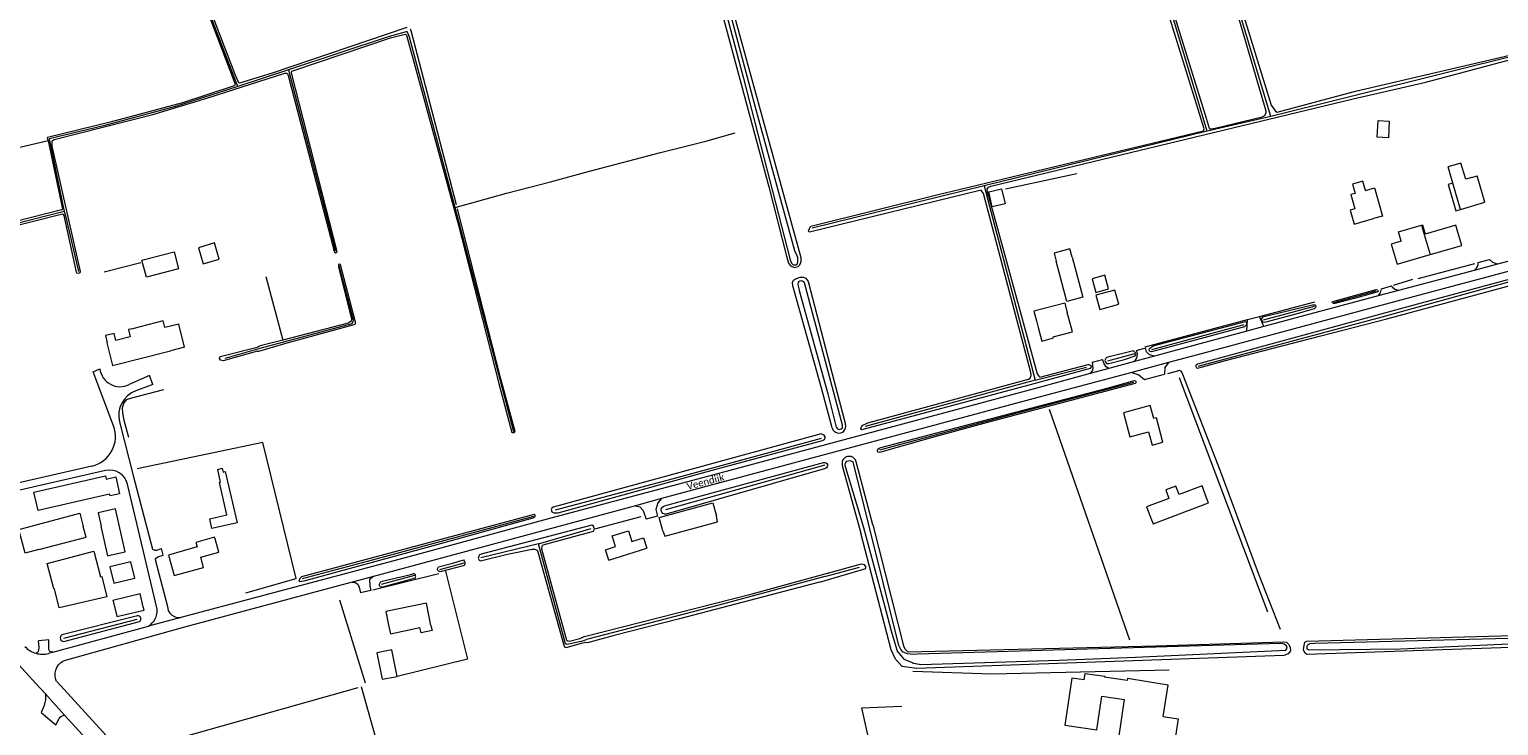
# Model space of a CAD drawing. Extents: x 177628 to 188968, y 384226 to 390673.
# Tile 326 of 393: x 185758 to 186286, y 385068 to 385318. Entities that reach past the tile are written whole.
import ezdxf

# ---------------------------------------------------------------- set-up
doc = ezdxf.new("R2010")
doc.units = 0
for name, color, linetype, lineweight in [('B01_D', 14, 'Continuous', 9), ('B01_F', 14, 'Continuous', 9), ('B01_T', 14, 'Continuous', 9), ('B02_D', 14, 'Continuous', 9), ('B02_F', 14, 'Continuous', 9), ('B02_T', 14, 'Continuous', 9), ('B07_D', 14, 'Continuous', 9), ('B11_F', 14, 'Continuous', 9), ('B11_S', 14, 'Continuous', 9), ('B14_F', 14, 'Continuous', 9), ('T02_F', 253, 'RASTER', 9), ('T03_F', 253, 'Continuous', 9), ('T03_T', 253, 'Continuous', 9), ('T04_F', 253, 'HAAG', 9), ('T07_F', 253, 'Continuous', 9), ('T09_F', 253, 'Continuous', 9), ('T09_T', 253, 'Continuous', 9), ('T22_F', 253, 'Continuous', 9), ('V00_F', 8, 'Continuous', 9), ('V00_T', 8, 'Continuous', 9), ('V06_F', 8, 'Continuous', 9), ('V06_T', 8, 'Continuous', 9), ('W01_F', 253, 'Continuous', 9), ('Z06', 7, 'Continuous', 9)]:
    doc.layers.add(name, color=color, linetype=linetype, lineweight=lineweight)
doc.styles.add('Legend', font='calibri.ttf')
doc.linetypes.add('HAAG', pattern='A,4,-1,[5,TOPOCAD.SHX,S=0.35,R=0,X=-0.35,Y=-0.35],-1', length=6)
doc.linetypes.add('RASTER', pattern='A,4,-1,[4,TOPOCAD.SHX,S=0.5,R=0,X=-0.5,Y=0],-1', length=6)

msp = doc.modelspace()

# ---------------------------------------------------------------- linework, layer by layer
at = {"layer": 'B01_D', "linetype": 'Continuous'}
for points in [[(186271.771, 385245.38), (186271.064, 385247.809), (186260.023, 385244.592)], [(186251.391, 385242.078), (186247.794, 385241.03), (186248.501, 385238.6)], [(186131.782, 385214.261), (186131.233, 385216.327)], [(186120.12, 385213.355), (186120.763, 385210.958)], [(186182.044, 385147.88), (186181.502, 385149.31)], [(186161.572, 385141.729), (186162.115, 385140.297)]]:
    msp.add_lwpolyline(points, dxfattribs=at)
at = {"layer": 'B01_F', "linetype": 'Continuous'}
for points in [[(186130.312, 385219.808), (186131.233, 385216.327)], [(186119.19, 385216.833), (186120.12, 385213.355)], [(185813.534, 385203.861), (185808.55, 385202.594)], [(185902.259, 385103.726), (185902.645, 385101.869), (185898.674, 385101.044), (185898.288, 385102.901)]]:
    msp.add_lwpolyline(points, dxfattribs=at)
at = {"layer": 'B01_T', "linetype": 'Continuous'}
for points in [[(186261.869, 385237.287), (186273.17, 385240.581), (186271.771, 385245.38)], [(186248.501, 385238.6), (186249.901, 385233.799), (186261.869, 385237.287)], [(186120.763, 385210.958), (186122.059, 385206.129), (186126.287, 385207.263), (186126.202, 385207.577), (186133.081, 385209.423), (186131.782, 385214.261)], [(185788.248, 385208.884), (185785.108, 385208.083), (185785.765, 385205.5), (185785.552, 385205.445), (185787.629, 385197.274), (185808.55, 385202.594)], [(185793.986, 385207.63), (185788.904, 385206.327), (185788.248, 385208.884)], [(185806.475, 385211.023), (185805.929, 385213.347), (185794.797, 385210.553)], [(186153.763, 385171.61), (186160.518, 385173.448), (186161.8, 385168.615), (186165.657, 385169.656), (186163.289, 385178.468), (186162.333, 385178.218), (186161.064, 385182.924), (186151.409, 385180.317), (186153.763, 385171.61)], [(186181.502, 385149.31), (186179.729, 385153.975), (186171.467, 385150.836)], [(185985.718, 385137.74), (185984.394, 385142.557), (186003.632, 385147.846), (186004.959, 385143.02)], [(186167.832, 385149.455), (186159.797, 385146.402), (186161.572, 385141.729)], [(185985.718, 385137.74), (185986.404, 385135.839), (186005.349, 385141.058), (186004.959, 385143.02)], [(185812.674, 385130.393), (185807.754, 385129.014), (185809.82, 385121.644), (185820.415, 385124.614), (185819.382, 385128.299), (185825.919, 385130.132), (185824.575, 385134.926)], [(185824.308, 385135.441), (185817.683, 385133.596), (185818.128, 385131.983), (185812.674, 385130.393)], [(185824.575, 385134.926), (185824.308, 385135.441)], [(185901.62, 385106.76), (185900.62, 385111.66), (185885.99, 385108.671), (185886.991, 385103.77)], [(185886.991, 385103.77), (185887.699, 385100.7), (185898.288, 385102.901)], [(185902.259, 385103.726), (185901.62, 385106.76)]]:
    msp.add_lwpolyline(points, dxfattribs=at)
at = {"layer": 'B02_D', "linetype": 'Continuous'}
msp.add_lwpolyline([(186132.97, 385236.373), (186136.843, 385221.954), (186131.113, 385220.415), (186127.24, 385234.834)], dxfattribs=at)
at = {"layer": 'B02_F', "linetype": 'Continuous'}
for points in [[(186269.981, 385263.019), (186268.271, 385268.806)], [(186269.981, 385263.019), (186268.266, 385262.512), (186271.07, 385253.022), (186272.785, 385253.528)], [(186272.785, 385253.528), (186269.981, 385263.019)], [(186272.785, 385253.528), (186281.525, 385256.11), (186278.725, 385265.588)], [(186233.087, 385253.23), (186234.534, 385248.209), (186241.451, 385250.206)], [(186141.562, 385223.571), (186146.12, 385224.878), (186144.7, 385229.831), (186140.142, 385228.524), (186141.562, 385223.571)], [(185760.855, 385145.127), (185759.342, 385151.735), (185785.085, 385157.626), (185785.373, 385156.371), (185788.834, 385157.162), (185790.217, 385151.123), (185786.755, 385150.331), (185786.598, 385151.018), (185760.855, 385145.127)], [(185974.55, 385133.958), (185978.68, 385135.276), (185979.881, 385131.511)], [(185785.931, 385128.802), (185787.281, 385129.104)], [(185966.302, 385127.177), (185965.101, 385130.942), (185968.683, 385132.085)], [(185786.743, 385124.815), (185788.086, 385118.934), (185795.646, 385120.661), (185794.303, 385126.542), (185786.743, 385124.815)], [(185798.721, 385110.442), (185797.584, 385115.146)], [(185787.815, 385112.785), (185788.952, 385108.081)], [(185890.043, 385085.357), (185888.14, 385094.88), (185882.83, 385093.819), (185884.733, 385084.296)], [(185884.733, 385084.296), (185890.043, 385085.357)]]:
    msp.add_lwpolyline(points, dxfattribs=at)
at = {"layer": 'B02_T', "linetype": 'Continuous'}
for points in [[(185787.281, 385129.104), (185792.235, 385130.212), (185788.771, 385145.695), (185782.468, 385144.285), (185783.556, 385139.42)], [(185761.103, 385131.017), (185756.252, 385129.735), (185753.992, 385138.287), (185775.887, 385144.076), (185777.148, 385139.307)], [(185761.103, 385131.017), (185778.147, 385135.523), (185777.148, 385139.307)], [(185766.724, 385116.911), (185766.514, 385116.857), (185764.138, 385126.051), (185780.967, 385130.418), (185783.348, 385121.209)], [(186165.764, 385070.871), (186167.536, 385082.211), (186152.919, 385084.525), (186152.82, 385083.848)], [(186144.961, 385030.291), (186151.818, 385077.023)]]:
    msp.add_lwpolyline(points, dxfattribs=at)
at = {"layer": 'B07_D', "linetype": 'Continuous'}
msp.add_lwpolyline([(186258.714, 385247.854), (186259.686, 385244.494), (186261.869, 385237.287)], dxfattribs=at)
at = {"layer": 'B11_F', "linetype": 'Continuous'}
msp.add_lwpolyline([(185794.797, 385210.553), (185793.394, 385210.222), (185793.986, 385207.63)], dxfattribs=at)
at = {"layer": 'B11_S', "linetype": 'Continuous'}
for points in [[(186251.391, 385242.078), (186250.413, 385245.436), (186258.714, 385247.854)], [(186258.714, 385247.854), (186259.045, 385247.95), (186260.023, 385244.592)], [(186130.312, 385219.808), (186119.19, 385216.833)], [(185813.534, 385203.861), (185811.569, 385212.22), (185806.475, 385211.023)], [(186171.467, 385150.836), (186170.31, 385153.881), (186166.675, 385152.5), (186167.832, 385149.455)], [(186162.115, 385140.297), (186182.044, 385147.88)]]:
    msp.add_lwpolyline(points, dxfattribs=at)
at = {"layer": 'B14_F', "linetype": 'Continuous'}
for points in [[(186243.127, 385285.485), (186247.122, 385285.256), (186246.783, 385279.358), (186242.788, 385279.587), (186243.127, 385285.485)], [(186276.798, 385265.033), (186274.628, 385264.392), (186272.919, 385270.179), (186268.271, 385268.806)], [(186102.961, 385259.89), (186107.607, 385260.982), (186108.899, 385255.486), (186104.253, 385254.394), (186102.961, 385259.89)], [(186238.512, 385260.35), (186237.543, 385263.669), (186233.917, 385262.622), (186234.877, 385259.3), (186233.261, 385258.833), (186234.741, 385253.708), (186233.087, 385253.23)], [(186238.512, 385260.35), (186241.763, 385261.292), (186244.694, 385251.142), (186241.451, 385250.206)], [(186276.798, 385265.033), (186278.725, 385265.588)], [(185824.329, 385241.476), (185818.549, 385239.738), (185820.306, 385233.894), (185826.086, 385235.632), (185824.329, 385241.476)], [(185799.83, 385229.167), (185798.246, 385235.298), (185809.875, 385238.303), (185811.459, 385232.172), (185799.83, 385229.167)], [(186132.97, 385236.373), (186132.189, 385239.282), (186126.459, 385237.743), (186127.24, 385234.834)], [(186141.568, 385222.654), (186142.957, 385217.527), (186149.745, 385219.366), (186148.356, 385224.492), (186141.568, 385222.654)], [(185827.165, 385160.285), (185827.483, 385158.92), (185828.248, 385159.098), (185832.538, 385140.668), (185823.447, 385138.552), (185822.627, 385142.078), (185828.816, 385143.518), (185826.104, 385155.171)], [(185826.104, 385155.171), (185826.55, 385155.315), (185825.529, 385159.907), (185827.165, 385160.285)], [(185785.931, 385128.802), (185783.556, 385139.42)], [(185967.434, 385135.997), (185973.331, 385137.779)], [(185968.683, 385132.085), (185967.434, 385135.997)], [(185973.331, 385137.779), (185974.55, 385133.958)], [(185966.302, 385127.177), (185979.881, 385131.511)], [(185783.348, 385121.209), (185783.826, 385121.333), (185785.612, 385114.012), (185768.488, 385110.088), (185766.724, 385116.911)], [(185787.815, 385112.785), (185797.584, 385115.146)], [(185788.952, 385108.081), (185789.246, 385106.865), (185799.015, 385109.226), (185798.721, 385110.442)], [(186137.331, 385084.093), (186132.9, 385084.743), (186130.408, 385067.76), (186141.865, 385066.079), (186143.647, 385078.222), (186151.818, 385077.023)], [(186137.331, 385084.093), (186137.695, 385086.384), (186144.682, 385085.393), (186144.648, 385085.047)], [(186152.82, 385083.848), (186144.648, 385085.047)], [(186165.764, 385070.871), (186171.114, 385070.066), (186168.872, 385055.174), (186163.443, 385056.022)]]:
    msp.add_lwpolyline(points, dxfattribs=at)
at = {"layer": 'T02_F', "linetype": 'RASTER'}
for points in [[(185764.532, 385278.214), (185696.273, 385262.077)], [(186153.701, 385098.438), (186124.85, 385181.456)], [(185841.71, 385169.553), (185796.528, 385160.094)]]:
    msp.add_lwpolyline(points, dxfattribs=at)
at = {"layer": 'T03_F', "linetype": 'Continuous'}
for points in [[(185835.676, 385115.48), (185853.716, 385120.641), (185841.71, 385169.553)], [(185881.318, 385116.517), (185905.084, 385122.432)]]:
    msp.add_lwpolyline(points, dxfattribs=at)
at = {"layer": 'T03_T', "linetype": 'Continuous'}
for points in [[(186200.371, 385214.977), (186220.374, 385220.278)], [(186159.247, 385204.079), (186196.093, 385213.843)], [(186196.093, 385213.843), (186200.371, 385214.977)]]:
    msp.add_lwpolyline(points, dxfattribs=at)
at = {"layer": 'T04_F', "linetype": 'HAAG'}
for points in [[(186109.044, 385260.925), (186134.667, 385266.511)], [(185784.682, 385230.999), (185797.827, 385234.391)], [(185842.79, 385229.367), (185848.898, 385206.459)], [(186257.487, 385228.634), (186277.879, 385234.078)], [(186248.585, 385226.236), (186255.612, 385228.344)], [(186171.503, 385192.991), (186203.335, 385108.645)], [(185805.96, 385188.591), (185794.546, 385185.518), (185792.618, 385184.92), (185791.69, 385183.905), (185791.091, 385182.115), (185791.213, 385180.106), (185791.758, 385177.63), (185793.458, 385171.535)], [(185977.729, 385142.837), (185961.072, 385138.359)], [(185907.451, 385123.286), (185915.372, 385091.526), (185890.043, 385085.357)], [(185878.746, 385082.865), (185869.4, 385112.796)], [(186167.864, 385087.55), (186104.096, 385086.176), (186075.646, 385087.048)], [(185799.894, 385059.796), (185875.996, 385081.309)], [(185885.01, 385053.741), (185877.268, 385081.598)], [(186069.69, 385018.301), (186057.252, 385074.056), (186071.653, 385074.595)]]:
    msp.add_lwpolyline(points, dxfattribs=at)
at = {"layer": 'T07_F', "linetype": 'Continuous'}
for points in [[(186204.494, 385287.038), (186176.154, 385381.415), (186162.335, 385426.135)], [(185832.769, 385297.784), (185787.36, 385415.653), (185787.312, 385415.935), (185787.664, 385416.432), (185800.171, 385424.759)], [(186181.632, 385281.659), (186169.51, 385322.06), (186162.42, 385345.488)], [(185910.946, 385254.22), (185894.494, 385315.556), (185893.837, 385317.363), (185893.586, 385317.64), (185893.346, 385317.512), (185887.269, 385315.806), (185850.936, 385303.791)], [(186292.984, 385238.444), (186313.898, 385244.032), (186314.942, 385244.438), (186315.131, 385245.009), (186315.106, 385245.531), (186299.832, 385302.006), (186297.723, 385309.151), (186297.318, 385309.601), (186296.486, 385309.955), (186204.494, 385287.038)], [(185850.936, 385303.791), (185832.769, 385297.784)], [(185850.936, 385303.791), (185867.911, 385238.557)], [(185832.769, 385297.784), (185810.295, 385290.63), (185784.405, 385283.623), (185764.897, 385278.963)], [(186204.494, 385287.038), (186181.632, 385281.659)], [(185764.897, 385278.963), (185770.257, 385252.749)], [(185910.946, 385254.22), (185929.385, 385259.317), (185945.28, 385263.432), (185959.335, 385267.268), (185984.889, 385273.978), (186001.131, 385278.102), (186011.765, 385281.041)], [(186181.632, 385281.659), (186101.343, 385261.954)], [(186101.343, 385261.954), (186039.476, 385246.762)], [(186101.343, 385261.954), (186119.668, 385191.971)], [(185770.257, 385252.749), (185704.799, 385236.129), (185673.941, 385228.389)], [(185770.257, 385252.749), (185770.699, 385251.165), (185775.39, 385231.218)], [(185932.07, 385173.443), (185910.946, 385254.22)], [(185869.11, 385233.237), (185874.26, 385213.79), (185874.117, 385213.097), (185873.733, 385212.276), (185840.64, 385203.43)], [(186289.99, 385227.354), (186244.438, 385214.656), (186178.227, 385196.898)], [(186227.323, 385220.044), (186242.42, 385224.192)], [(186201.826, 385213.756), (186220.247, 385218.625)], [(186161.612, 385203.037), (186194.87, 385212.1)], [(185840.64, 385203.43), (185828.047, 385199.871)], [(186145.802, 385199.006), (186155.582, 385201.667)], [(186119.668, 385191.971), (186138.185, 385196.65)], [(186171.235, 385195.433), (186167.294, 385194.311)], [(186172.8, 385194.077), (186172.433, 385194.9)], [(186207.969, 385102.177), (186200.096, 385122.434), (186186.321, 385159.198), (186172.8, 385194.077)], [(186119.668, 385191.971), (186058.446, 385175.379)], [(186155.051, 385191.215), (186115.837, 385180.87), (186063.689, 385166.845)], [(186042.655, 385170.99), (185989.358, 385156.488), (185947.004, 385145.162)], [(186044.03, 385161.473), (185986.68, 385145.33)], [(185939.158, 385142.921), (185881.068, 385127.194), (185855.864, 385120.509)], [(185940.959, 385133.026), (185959.949, 385138.596)], [(185940.959, 385133.026), (185920.17, 385128.094)], [(185956.148, 385097.856), (185951.245, 385096.868), (185950.706, 385097.046), (185940.959, 385133.026)], [(185914.114, 385126.076), (185905.318, 385123.697)], [(186043.995, 385121.293), (186056.454, 385124.697)], [(185896.272, 385121.633), (185884.344, 385118.425)], [(186043.995, 385121.293), (186005.833, 385111.027), (185958.252, 385098.658)], [(185770.182, 385099.084), (185796.541, 385105.978)], [(185956.148, 385097.856), (185958.252, 385098.658)]]:
    msp.add_lwpolyline(points, dxfattribs=at)
msp.add_arc((186171.57, 385194.572), 0.924, 20.78946, 111.24119, dxfattribs=at)
at = {"layer": 'T09_F', "linetype": 'Continuous'}
for points in [[(186314.5, 385462.64), (186165.867, 385426.069), (186164.019, 385425.297), (186163.522, 385424.816), (186204.617, 385291.09), (186206.121, 385288.879), (186206.808, 385288.601), (186234.983, 385296.119), (186297.717, 385310.692)], [(185893.59, 385319.018), (185845.05, 385302.623), (185833.399, 385299.027), (185833.212, 385299.139), (185832.914, 385299.617), (185831.759, 385302.096), (185788.622, 385414.812)], [(185995.56, 385366.971), (186023.818, 385261.707), (186030.152, 385236.651), (186030.871, 385234.184), (186031.638, 385233.168), (186032.986, 385232.612), (186034.368, 385232.976), (186035.002, 385233.615), (186035.503, 385234.783), (186035.467, 385236.114), (186006.399, 385341.771), (186000.44, 385365.751)], [(185813.098, 385347.813), (185831.804, 385298.599), (185831.712, 385298.295), (185831.417, 385298.053), (185812.806, 385291.925), (185786.854, 385284.929), (185764.265, 385279.375)], [(186162.768, 385346.033), (186181.165, 385286.419), (186182.324, 385282.839), (186182.587, 385282.549), (186182.928, 385282.516), (186184.491, 385282.813), (186201.374, 385286.882), (186202.296, 385287.374), (186202.82, 385288.408), (186202.764, 385288.916), (186191.097, 385329.086)], [(186102.577, 385259.606), (186106.448, 385245.31), (186120.447, 385194.328), (186121.023, 385193.451), (186121.414, 385193.122), (186138.71, 385197.627), (186139.006, 385197.677), (186139.654, 385197.27), (186139.794, 385196.806), (186139.426, 385196.286), (186119.143, 385190.724), (186058.114, 385174.37), (186057.483, 385174.141), (186057.226, 385174.219), (186057.002, 385174.638), (186057.398, 385175.711), (186059.452, 385176.701), (186117.27, 385192.415), (186117.856, 385192.728), (186118.213, 385193.672), (186118.14, 385194.817), (186101.058, 385259.225), (186100.303, 385260.437), (186099.794, 385260.381), (186038.898, 385245.39), (186038.39, 385245.334), (186038.166, 385245.753), (186038.439, 385246.653), (186038.969, 385247.474), (186084.289, 385258.771), (186180.314, 385281.765), (186180.548, 385282.536), (186161.183, 385344.971)], [(185769.191, 385251.866), (185769.389, 385251.972), (185769.811, 385251.816), (185770.126, 385251.306), (185774.543, 385230.975), (185774.684, 385230.711), (185775.241, 385230.542), (185775.807, 385230.674), (185775.969, 385230.846), (185776.128, 385231.185), (185765.934, 385276.296), (185765.905, 385278.019), (185766.063, 385278.358), (185766.624, 385278.657), (185802.194, 385287.655), (185821.648, 385293.554), (185849.671, 385302.548), (185850.406, 385302.601), (185850.597, 385302.322), (185850.897, 385301.761), (185867.374, 385238.462), (185867.532, 385238.165), (185867.808, 385237.888), (185868.008, 385237.91), (185868.239, 385238.033), (185868.448, 385238.357), (185852.188, 385302.281), (185852.089, 385302.864), (185852.212, 385303.269), (185852.575, 385303.463), (185887.65, 385315.292), (185892.937, 385316.59), (185893.256, 385316.548), (185893.43, 385316.302), (185911.881, 385248.672), (185926.62, 385190.848), (185931.385, 385173.217)], [(185911.433, 385255.168), (185895.162, 385317.822), (185894.929, 385318.418)], [(186102.577, 385259.606), (186102.375, 385260.79), (186102.866, 385261.483), (186103.704, 385261.931), (186234.125, 385293.292), (186260.256, 385299.396), (186295.814, 385308.813), (186296.875, 385308.842), (186297.239, 385307.96), (186314.001, 385245.965), (186313.839, 385245.431)], [(185764.532, 385278.214), (185769.695, 385253.621), (185769.55, 385253.416), (185769.352, 385253.31), (185725.039, 385242.101), (185699.704, 385235.222), (185673.395, 385229.053), (185673.14, 385228.578), (185673.255, 385228.045), (185673.513, 385227.801), (185673.751, 385227.674), (185769.191, 385251.866)], [(185764.507, 385278.332), (185764.265, 385279.375)], [(185764.507, 385278.332), (185764.532, 385278.214)], [(186102.577, 385259.606), (186102.961, 385259.89)], [(185932.504, 385173.586), (185927.377, 385192.525), (185911.79, 385253.767)], [(185839.834, 385202.491), (185840.362, 385202.465), (185850.458, 385205.496), (185869.829, 385210.757), (185874.579, 385212.107), (185875.041, 385212.354), (185875.138, 385212.491), (185875.144, 385212.876), (185869.73, 385233.565), (185869.455, 385233.842), (185869.338, 385233.822), (185868.975, 385233.628), (185868.963, 385232.858), (185873.708, 385213.975), (185873.509, 385213.317), (185873.1, 385212.971), (185872.407, 385212.601), (185848.898, 385206.459)], [(186042.82, 385189.146), (186032.525, 385225.967), (186032.403, 385227.178), (186032.764, 385228.046), (186033.434, 385228.479), (186035.135, 385229.088), (186036.287, 385229.178), (186037.097, 385228.786), (186037.958, 385227.595), (186047.32, 385191.556)], [(186222.443, 385207.973), (186246.208, 385214.145), (186291.042, 385226.225), (186291.734, 385227.023), (186291.681, 385227.511), (186291.345, 385228.178), (186290.574, 385228.433), (186258.546, 385219.775), (186178.067, 385197.795), (186177.605, 385197.562), (186177.451, 385197.357), (186177.478, 385196.92), (186177.71, 385196.458), (186178.096, 385196.331), (186179.071, 385196.565), (186188.13, 385199.13), (186222.443, 385207.973)], [(186235.057, 385221.57), (186227.603, 385219.603), (186227.033, 385219.673), (186226.653, 385219.838), (186226.533, 385220.075), (186226.651, 385220.313), (186226.794, 385220.385), (186242.342, 385224.7), (186242.889, 385224.559), (186243.032, 385224.274), (186243.057, 385223.989), (186242.654, 385223.727), (186235.057, 385221.57)], [(186213.621, 385215.957), (186220.149, 385217.874), (186220.434, 385218.017), (186220.694, 385218.208), (186220.812, 385218.683), (186220.74, 385218.945), (186220.55, 385219.087), (186219.481, 385219.084), (186201.486, 385214.668), (186201.06, 385213.978), (186201.251, 385213.361), (186201.513, 385213.076), (186202.298, 385212.936), (186213.621, 385215.957)], [(186177.68, 385206.555), (186161.585, 385202.262), (186160.944, 385202.356), (186160.729, 385202.783), (186160.87, 385203.448), (186162.15, 385204.331), (186195.361, 385213.132), (186195.671, 385212.872), (186195.767, 385212.326), (186195.626, 385211.779), (186195.27, 385211.422), (186194.986, 385211.278), (186177.68, 385206.555)], [(185839.834, 385202.491), (185827.489, 385198.999), (185826.549, 385199.2), (185826.146, 385199.857), (185826.44, 385200.501), (185839.673, 385203.947)], [(185848.898, 385206.459), (185840.797, 385204.342), (185839.795, 385203.909), (185839.673, 385203.947)], [(186151.821, 385199.424), (186155.689, 385200.835), (186155.901, 385201.477), (186155.805, 385201.904), (186155.067, 385202.544), (186145.785, 385200.311), (186145.263, 385200.048), (186144.79, 385199.097), (186144.862, 385198.717), (186145.172, 385198.219), (186145.577, 385198.006), (186146.242, 385197.984), (186151.821, 385199.424)], [(186103.362, 385176.985), (186082.241, 385171.308), (186063.713, 385165.971), (186063.122, 385166.124), (186062.967, 385166.431), (186062.889, 385166.97), (186063.042, 385167.176), (186063.529, 385167.486), (186064.145, 385167.795), (186145.602, 385189.11), (186155.431, 385191.934), (186155.816, 385191.807), (186156.049, 385191.345), (186155.947, 385191.037), (186155.665, 385190.83), (186126.126, 385182.975), (186103.362, 385176.985)], [(186003.475, 385159.568), (186043.193, 385170.343), (186043.813, 385170.673), (186044.148, 385171.35), (186044.101, 385171.624), (186043.77, 385172.243), (186042.66, 385172.645), (185946.195, 385146.275), (185945.772, 385145.95), (185945.551, 385145.433), (185945.768, 385144.654), (185946.409, 385144.2), (185947.978, 385144.242), (186003.475, 385159.568)], [(185986.312, 385146.769), (186043.566, 385162.382)], [(186044.266, 385160.266), (185986.847, 385143.736)], [(185901.818, 385132.115), (185938.996, 385142.428), (185939.848, 385142.883), (185939.806, 385142.96), (185939.796, 385143.353), (185939.434, 385143.657), (185855.703, 385121.206), (185855.053, 385120.56), (185854.759, 385119.806), (185855.002, 385119.538), (185856.608, 385119.699), (185901.818, 385132.115)], [(185961.072, 385138.359), (185960.71, 385139.463), (185960.093, 385139.795), (185920.262, 385129.397), (185919.698, 385129.113), (185919.442, 385128.599), (185919.29, 385127.879), (185919.652, 385127.161), (185920.114, 385127.008), (185929.764, 385129.421)], [(186061.301, 385139.9), (186072.248, 385096.296), (186072.79, 385095.219), (186073.82, 385094.194), (186163.158, 385096.396), (186209.072, 385097.77), (186210.125, 385097.721), (186210.897, 385096.953), (186211.414, 385095.927), (186211.545, 385094.515), (186210.778, 385093.486), (186209.161, 385092.865), (186076.968, 385088.193), (186071.83, 385088.95), (186069.409, 385091.589), (186067.809, 385094.898), (186056.931, 385136.91)], [(185955.83, 385098.823), (185952.109, 385097.915), (185951.492, 385097.991), (185951.158, 385098.272), (185942.112, 385131.198), (185942.238, 385132.354), (185942.622, 385132.74), (185960.714, 385137.665), (185961.072, 385138.359)], [(185929.764, 385129.421), (185938.697, 385131.215), (185939.544, 385131.192), (185940.444, 385130.809), (185940.754, 385130.193), (185950.032, 385096.549), (185950.29, 385096.036), (185950.573, 385095.857), (185950.933, 385095.781), (185956.373, 385097.361)], [(185905.014, 385124.789), (185910.101, 385126.084), (185913.925, 385127.301), (185914.157, 385126.967), (185914.492, 385126.301), (185914.468, 385125.71), (185914.161, 385125.298), (185913.853, 385125.143), (185905.509, 385123.012)], [(186042.015, 385119.303), (186058.758, 385124.22), (186058.733, 385124.903), (186058.206, 385125.478), (186057.097, 385125.764), (186045.319, 385122.573)], [(185896.519, 385120.673), (185884.776, 385117.52), (185884.031, 385117.595), (185883.618, 385118.288), (185884.155, 385119.522), (185895.037, 385122.04), (185896.072, 385122.414)], [(185957.446, 385099.701), (186017.86, 385115.056), (186044.96, 385122.52), (186045.319, 385122.573)], [(186042.015, 385119.303), (185991.688, 385106.13), (185968.128, 385100.062), (185958.53, 385097.418), (185957.528, 385097.493)], [(185796.155, 385107.011), (185769.373, 385100.272)], [(185770.166, 385097.905), (185797.424, 385105.117)], [(185957.446, 385099.701), (185955.83, 385098.823)], [(185956.373, 385097.361), (185957.528, 385097.493)], [(186307.861, 385004.741), (186316.852, 385064.805), (186321.374, 385094.786), (186321.218, 385095.479), (186320.78, 385096.095), (186318.724, 385096.731), (186217.421, 385093.266), (186216.83, 385093.676), (186216.262, 385094.804), (186216.311, 385095.857), (186216.768, 385097.63), (186217.487, 385097.992), (186322.129, 385100.952), (186322.823, 385100.594), (186324.367, 385099.185), (186325.193, 385097.544), (186325.968, 385095.877), (186312.331, 385003.651)]]:
    msp.add_lwpolyline(points, dxfattribs=at)
at = {"layer": 'T09_F', "linetype": 'Continuous', "extrusion": (0, 0, -1)}
for centre, radius, start, end in [((-185931.858, 385173.664), 0.651, 186.91834, 316.58081), ((-186043.835, 385161.297), 1.118, 76.08214, 247.3081), ((-185986.63, 385145.261), 1.541, 261.8869, 78.10577), ((-185905.615, 385123.999), 0.993, 276.13594, 52.73271)]:
    msp.add_arc(centre, radius, start, end, dxfattribs=at)
at = {"layer": 'T09_F', "linetype": 'Continuous'}
for centre, radius, start, end in [((185895.645, 385121.376), 1.122, 321.17764, 67.62156), ((185796.74, 385106.031), 1.141, 306.78948, 120.85552), ((185770.163, 385099.22), 1.315, 126.91562, 270.12848)]:
    msp.add_arc(centre, radius, start, end, dxfattribs=at)
at = {"layer": 'T09_T', "linetype": 'Continuous'}
for points in [[(186046.649, 385174.801), (186042.82, 385189.146)], [(186047.32, 385191.556), (186051.481, 385176.096)], [(186050.261, 385161.314), (186056.931, 385136.91)], [(186061.301, 385139.9), (186055.27, 385162.66)]]:
    msp.add_lwpolyline(points, dxfattribs=at)
for centre, radius, start, end in [((186049.065, 385175.447), 2.501, 194.96684, 15.03912), ((186052.763, 385161.996), 2.593, 14.82438, 195.25762)]:
    msp.add_arc(centre, radius, start, end, dxfattribs=at)
at = {"layer": 'T22_F', "linetype": 'Continuous'}
for points in [[(186279.047, 385234.39), (186283.126, 385235.479)], [(186244.304, 385224.952), (186247.925, 385226.038)], [(186156.169, 385202.769), (186159.369, 385203.636)], [(186140.256, 385198.456), (186143.97, 385199.463)], [(185780.68, 385195.08), (185783.099, 385196.132)], [(185802.2, 385190.42), (185800.995, 385193.745)], [(186158.991, 385192.255), (186166.25, 385194.169)], [(185983.743, 385143.023), (185979.732, 385141.938)], [(185805.878, 385129.015), (185805.269, 385131.347)], [(185880.578, 385116.333), (185876.867, 385115.409)], [(185764.733, 385098.491), (185761.043, 385098.171)]]:
    msp.add_lwpolyline(points, dxfattribs=at)
at = {"layer": 'V00_F', "linetype": 'Continuous'}
for points in [[(186286.025, 385233.785), (186284.432, 385234.351), (186283.126, 385235.479)], [(186277.612, 385231.546), (186278.537, 385232.308), (186278.891, 385232.903), (186279.151, 385233.569), (186279.047, 385234.39)], [(186243.115, 385222.338), (186243.943, 385223.528), (186244.304, 385224.952)], [(186250.449, 385224.307), (186249.142, 385224.66), (186248.142, 385225.465), (186247.925, 385226.038)], [(186195.831, 385209.647), (186196.093, 385213.843)], [(186201.967, 385211.294), (186200.371, 385214.977)], [(186162.602, 385200.685), (186160.819, 385201.157), (186159.771, 385202.175), (186159.369, 385203.636)], [(186139.527, 385194.432), (186140.261, 385195.337), (186140.591, 385196.216), (186140.256, 385198.456)], [(186146.203, 385196.241), (186145.204, 385196.809), (186144.465, 385197.923), (186143.97, 385199.463)], [(186155.393, 385198.732), (186156.316, 385199.97), (186156.503, 385201.49), (186156.169, 385202.769)], [(186167.714, 385198.37), (186166.378, 385196.579), (186166.25, 385194.169)], [(186154.426, 385194.827), (186157.035, 385193.903), (186158.991, 385192.255)], [(185975.834, 385146.823), (185977.362, 385146.38), (185978.557, 385145.117), (185979.732, 385141.938)], [(185985.244, 385149.369), (185983.944, 385147.876), (185983.206, 385145.454), (185983.743, 385143.023)], [(185873.917, 385119.282), (185874.923, 385119.136), (185875.893, 385118.505), (185876.416, 385117.464), (185876.867, 385115.409)], [(185881.567, 385121.336), (185880.192, 385120.178), (185880.198, 385117.944), (185880.578, 385116.333)], [(185763.033, 385074.9), (185762.018, 385072.383), (185767.262, 385067.906), (185768.481, 385070.152)]]:
    msp.add_lwpolyline(points, dxfattribs=at)
at = {"layer": 'V00_F', "linetype": 'Continuous', "extrusion": (0, 0, -1)}
for centre, radius, start, end in [((-185772.819, 385085.928), 5.807, 335.42004, 58.49441), ((-185754.757, 385077.924), 8.811, 172.76816, 200.07044), ((-185770.648, 385068.976), 2.465, 28.48981, 85.02837)]:
    msp.add_arc(centre, radius, start, end, dxfattribs=at)
at = {"layer": 'V00_T', "linetype": 'Continuous'}
for points in [[(186321.185, 385243.144), (186286.025, 385233.785)], [(186319.1, 385238.913), (186248.961, 385220.29), (186179.941, 385201.63), (186167.714, 385198.37)], [(186277.612, 385231.546), (186250.449, 385224.307)], [(186286.025, 385233.785), (186277.612, 385231.546)], [(186250.449, 385224.307), (186243.115, 385222.338)], [(186243.115, 385222.338), (186201.967, 385211.294)], [(186195.831, 385209.647), (186178.891, 385205.1), (186162.602, 385200.685)], [(186201.967, 385211.294), (186195.831, 385209.647)], [(186155.393, 385198.732), (186146.203, 385196.241)], [(186167.714, 385198.37), (186154.426, 385194.827)], [(186162.602, 385200.685), (186155.393, 385198.732)], [(186139.527, 385194.432), (186121.071, 385189.43), (185999.999, 385156.896), (185945.4, 385142.301), (185896.09, 385128.92), (185812.226, 385106.531)], [(186154.426, 385194.827), (186122.481, 385186.31), (186000, 385153.362), (185985.244, 385149.369)], [(186146.203, 385196.241), (186139.527, 385194.432)], [(185975.834, 385146.823), (185881.567, 385121.336)], [(185985.244, 385149.369), (185975.834, 385146.823)], [(185873.917, 385119.282), (185813.5, 385103.06), (185769.785, 385090.879)], [(185881.567, 385121.336), (185873.917, 385119.282)], [(185766.13, 385094.033), (185800.557, 385103.418)], [(185812.226, 385106.531), (185800.557, 385103.418)], [(185760.038, 385082.824), (185748.85, 385095.084)], [(185766.13, 385094.033), (185764.677, 385093.637)], [(185763.498, 385079.033), (185760.038, 385082.824)], [(185767.539, 385083.513), (185767.697, 385083.34)], [(185767.697, 385083.34), (185805.554, 385041.944)], [(185766.281, 385075.983), (185763.498, 385079.033)], [(185770.434, 385071.432), (185766.281, 385075.983)], [(185813.164, 385024.65), (185806.9, 385031.471), (185770.434, 385071.432)]]:
    msp.add_lwpolyline(points, dxfattribs=at)
for centre, radius, start, end in [((185762.42, 385101.89), 8.555, 222.46924, 254.01878), ((185762.423, 385101.894), 8.559, 254.00962, 285.26984)]:
    msp.add_arc(centre, radius, start, end, dxfattribs=at)
at = {"layer": 'V06_F', "linetype": 'Continuous'}
for points in [[(185802.021, 385131.153), (185802.87, 385130.797), (185803.568, 385130.816), (185805.269, 385131.347)], [(185803.003, 385127.396), (185803.425, 385128.026), (185803.952, 385128.459), (185805.878, 385129.015)], [(185760.065, 385093.666), (185760.791, 385094.105), (185761.093, 385094.771), (185761.283, 385095.834), (185761.043, 385098.171)], [(185766.13, 385094.033), (185765.143, 385094.365), (185764.765, 385095.074), (185764.733, 385098.491)]]:
    msp.add_lwpolyline(points, dxfattribs=at)
at = {"layer": 'V06_T', "linetype": 'Continuous'}
for points in [[(185788.029, 385175.579), (185780.68, 385195.08)], [(185800.995, 385193.745), (185793.63, 385190.42)], [(185802.2, 385190.42), (185796.099, 385188.209)], [(185790.193, 385177.079), (185795.22, 385157.18), (185802.021, 385131.153)], [(185780.247, 385161.094), (185720.83, 385147.511), (185702.889, 385142.43), (185701.241, 385141.938), (185699.639, 385141.31)], [(185785.141, 385159.471), (185731.12, 385147.15)], [(185803.78, 385109.529), (185793.003, 385154.585)], [(185803.003, 385127.396), (185807.4, 385110.571)]]:
    msp.add_lwpolyline(points, dxfattribs=at)
for centre, radius, start, end in [((185790.408, 385197.043), 7.366, 187.10752, 295.9418), ((185799.3, 385179.378), 9.393, 109.92712, 194.16865), ((185777.815, 385171.734), 10.914, 282.87676, 20.62981), ((185786.603, 385153.054), 6.581, 13.44931, 102.83124), ((185797.007, 385109.196), 6.781, 301.5665, 2.81832), ((185811.716, 385110.824), 4.324, 183.35992, 276.77251)]:
    msp.add_arc(centre, radius, start, end, dxfattribs=at)
at = {"layer": 'W01_F', "linetype": 'Continuous'}
for points in [[(186010.064, 385318.322), (186014.57, 385301.199), (186031.519, 385235.31), (186032.051, 385234.194), (186032.646, 385233.558), (186033.55, 385233.532), (186034.117, 385233.899), (186034.321, 385234.708), (186034.307, 385236.163), (186034.062, 385236.86), (186033.137, 385238.592), (186018.985, 385290.197), (185994.689, 385381.744), (185994.451, 385382.189), (185993.962, 385382.628), (185993.586, 385382.617), (185993.239, 385382.432), (185992.972, 385382.099), (185992.956, 385381.772), (186010.064, 385318.322)], [(186045.076, 385187.077), (186048.01, 385175.157), (186048.555, 385174.494), (186049.238, 385174.286), (186049.836, 385174.478), (186050.403, 385174.845), (186050.326, 385175.822), (186036.661, 385227.114), (186036.476, 385227.461), (186035.69, 385227.741), (186035.013, 385227.697), (186034.64, 385227.562), (186034.373, 385227.228), (186034.265, 385226.597), (186034.702, 385224.35), (186045.076, 385187.077)], [(186065.447, 385110.84), (186067.833, 385101.755), (186070.138, 385094.108), (186070.241, 385094.16), (186072.404, 385091.52), (186075.746, 385090.244), (186075.669, 385090.142), (186076.62, 385090.041), (186078.547, 385089.661), (186128.312, 385091.173), (186155.814, 385092.218), (186209.84, 385094.845), (186210.147, 385095.128), (186210.326, 385095.539), (186210.118, 385096.335), (186209.295, 385096.949), (186208.833, 385097.102), (186207.908, 385097.151), (186077.382, 385093.381), (186075.841, 385093.249), (186073.683, 385093.449), (186072.218, 385094.062), (186071.317, 385095.087), (186070.62, 385096.472), (186054.172, 385162.635), (186053.092, 385162.992), (186051.654, 385162.783), (186051.348, 385162.115), (186051.221, 385161.472), (186057.852, 385138.967), (186065.447, 385110.84)], [(186315.125, 385044.391), (186322.337, 385097.003), (186322.259, 385097.543), (186322.182, 385097.568), (186303.075, 385097.597), (186251.18, 385095.206), (186218.233, 385094.764), (186217.616, 385095.096), (186217.536, 385096.277), (186217.766, 385096.715), (186218.432, 385097.178), (186220.332, 385097.363), (186322.381, 385099.983), (186323.795, 385099.344), (186324.621, 385097.703), (186324.5, 385094.877), (186312.934, 385017.189), (186308.902, 384986.362), (186308.544, 384985.796), (186307.672, 384985.358), (186306.876, 384985.407), (186306.413, 384985.817), (186305.999, 384986.894), (186315.125, 385044.391)]]:
    msp.add_lwpolyline(points, dxfattribs=at)

# ---------------------------------------------------------------- texts
at = {"layer": 'Z06', "linetype": 'Continuous', "style": 'Legend'}
msp.add_text('Veendijk', height=2.5, rotation=14.89819, dxfattribs=at).set_placement((185994.705, 385152.496))

doc.saveas('drawing.dxf')
